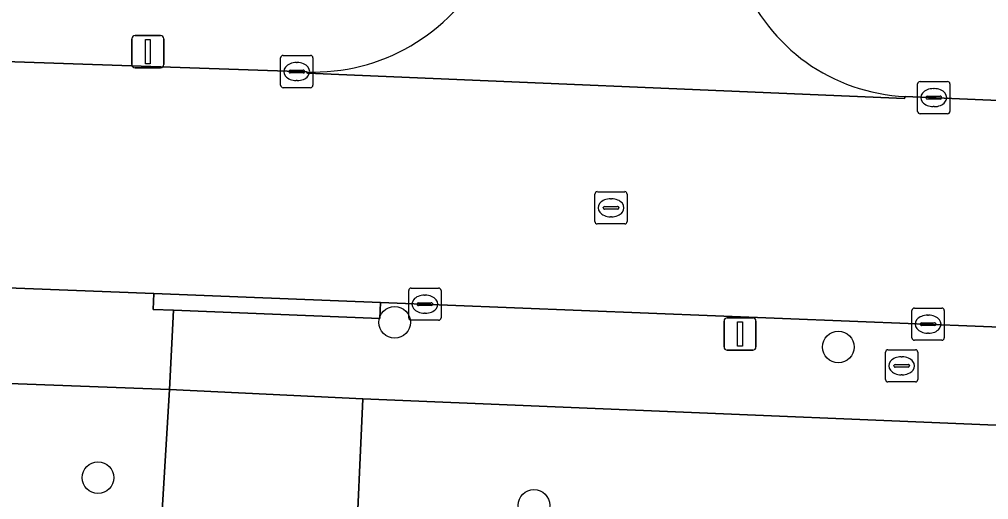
# Model space of a CAD drawing. Extents: x 160077 to 160948, y 386481 to 387498.
# Drawn here: x 160655.91 to 160685.97, y 386602.98 to 386617.88 of the extents above; entities that cross this region are included whole.
import ezdxf

# ---------------------------------------------------------------- set-up
doc = ezdxf.new("R2010")
doc.units = 0
for name, color, linetype in [('IMGEO_Boom', 7, 'Continuous'), ('IMGEO_Brandkraan', 7, 'Continuous'), ('IMGEO_Groenvoorziening', 7, 'Continuous'), ('IMGEO_Kolk', 7, 'Continuous'), ('IMGEO_Lichtmast', 7, 'Continuous'), ('IMGEO_Rijbaan_lokaal_open', 7, 'Continuous'), ('IMGEO_Rioolput', 7, 'Continuous'), ('IMGEO_Voetpad_open', 7, 'Continuous')]:
    doc.layers.add(name, color=color, linetype=linetype)

msp = doc.modelspace()

# ---------------------------------------------------------------- linework, layer by layer
at = {"layer": 'IMGEO_Boom'}
for centre in [(160667.546, 386608.476), (160681.31, 386607.712), (160658.344, 386603.656), (160671.867, 386602.802)]:
    msp.add_circle(centre, 0.489, dxfattribs=at)
at = {"layer": 'IMGEO_Brandkraan'}
for p, q in [((160682.774, 386606.703), (160682.774, 386607.555)), ((160682.849, 386607.629), (160683.701, 386607.629)), ((160683.775, 386607.555), (160683.775, 386606.703)), ((160683.262, 386607.409), (160683.287, 386607.409)), ((160683.033, 386607.123), (160683.033, 386607.135)), ((160683.471, 386607.086), (160683.073, 386607.086)), ((160683.076, 386607.172), (160683.474, 386607.172)), ((160683.517, 386607.135), (160683.517, 386607.123)), ((160683.701, 386606.629), (160682.849, 386606.629)), ((160683.285, 386606.849), (160683.26, 386606.849))]:
    msp.add_line(p, q, dxfattribs=at)
for points in [[(160682.774, 386606.703), (160682.774, 386607.555)], [(160682.849, 386607.629), (160683.701, 386607.629)], [(160683.775, 386607.555), (160683.775, 386606.703)], [(160683.701, 386606.629), (160682.849, 386606.629)]]:
    msp.add_lwpolyline(points, dxfattribs=at)
for centre, radius, start, end in [((160682.851, 386607.553), 0.0765, 91.552, 178.448), ((160682.851, 386607.553), 0.0765, 91.552, 178.448), ((160683.699, 386607.553), 0.0765, 1.552, 88.448), ((160683.699, 386607.553), 0.0765, 1.552, 88.448), ((160683.073, 386607.132), 0.0403, 85.8775, 175.7526), ((160683.07, 386607.122), 0.0366, 178.938, 274.7102), ((160683.474, 386607.129), 0.043, 264.8664, 352.4533), ((160683.478, 386607.134), 0.0386, 1.7309, 96.639), ((160682.851, 386606.705), 0.0765, 181.552, 268.448), ((160682.851, 386606.705), 0.0765, 181.552, 268.448), ((160683.699, 386606.705), 0.0765, 271.552, 358.448), ((160683.699, 386606.705), 0.0765, 271.552, 358.448)]:
    msp.add_arc(centre, radius, start, end, dxfattribs=at)
for centre, major_axis, ratio, start_param, end_param in [((160683.261, 386607.129), (-0.387, 0.002), 0.722429, 4.712389, 7.853982), ((160683.286, 386607.129), (-0.39, 0.002), 0.717154, 1.570796, 4.712389)]:
    msp.add_ellipse(centre, major_axis=major_axis, ratio=ratio, start_param=start_param, end_param=end_param, dxfattribs=at)
at = {"layer": 'IMGEO_Groenvoorziening'}
msp.add_lwpolyline([(160660.267, 386601.444), (160660.561, 386606.393), (160644.27, 386607.006), (160644.033, 386607.016), (160643.789, 386600.571), (160647.613, 386600.411), (160654.69, 386600.141), (160658.667, 386599.989)], dxfattribs=at)
msp.add_lwpolyline([(160694.192, 386599.528), (160694.405, 386604.944), (160666.565, 386606.1), (160666.324, 386600.845), (160677.48, 386600.318), (160682.902, 386600.062)], close=True, dxfattribs=at)
at = {"layer": 'IMGEO_Kolk'}
for p, q in [((160664.01, 386615.832), (160664.01, 386616.684)), ((160664.085, 386616.758), (160664.937, 386616.758)), ((160664.498, 386616.538), (160664.523, 386616.538)), ((160665.011, 386616.684), (160665.011, 386615.832)), ((160664.269, 386616.252), (160664.269, 386616.264)), ((160664.707, 386616.215), (160664.309, 386616.215)), ((160664.312, 386616.301), (160664.71, 386616.301)), ((160664.753, 386616.264), (160664.753, 386616.252)), ((160664.521, 386615.978), (160664.496, 386615.978)), ((160683.843, 386615.95), (160684.695, 386615.95)), ((160664.937, 386615.758), (160664.085, 386615.758)), ((160683.768, 386615.024), (160683.768, 386615.876)), ((160684.256, 386615.73), (160684.281, 386615.73)), ((160684.769, 386615.876), (160684.769, 386615.024)), ((160684.027, 386615.444), (160684.027, 386615.456)), ((160684.465, 386615.407), (160684.067, 386615.407)), ((160684.07, 386615.493), (160684.468, 386615.493)), ((160684.511, 386615.456), (160684.511, 386615.444)), ((160684.279, 386615.17), (160684.254, 386615.17)), ((160684.695, 386614.95), (160683.843, 386614.95)), ((160667.985, 386608.615), (160667.985, 386609.467)), ((160668.06, 386609.541), (160668.912, 386609.541)), ((160668.473, 386609.321), (160668.498, 386609.321)), ((160668.986, 386609.467), (160668.986, 386608.615)), ((160668.244, 386609.035), (160668.244, 386609.047)), ((160668.682, 386608.998), (160668.284, 386608.998)), ((160668.287, 386609.084), (160668.685, 386609.084)), ((160668.728, 386609.047), (160668.728, 386609.035)), ((160668.496, 386608.761), (160668.471, 386608.761)), ((160683.592, 386607.994), (160683.592, 386608.846)), ((160683.667, 386608.92), (160684.519, 386608.92)), ((160684.08, 386608.7), (160684.105, 386608.7)), ((160684.593, 386608.846), (160684.593, 386607.994)), ((160668.912, 386608.541), (160668.06, 386608.541)), ((160683.851, 386608.414), (160683.851, 386608.426)), ((160684.289, 386608.377), (160683.891, 386608.377)), ((160683.894, 386608.463), (160684.292, 386608.463)), ((160684.335, 386608.426), (160684.335, 386608.414)), ((160684.103, 386608.14), (160684.078, 386608.14)), ((160684.519, 386607.92), (160683.667, 386607.92))]:
    msp.add_line(p, q, dxfattribs=at)
for points in [[(160664.01, 386615.832), (160664.01, 386616.684)], [(160664.085, 386616.758), (160664.937, 386616.758)], [(160665.011, 386616.684), (160665.011, 386615.832)], [(160683.843, 386615.95), (160684.695, 386615.95)], [(160664.937, 386615.758), (160664.085, 386615.758)], [(160683.768, 386615.024), (160683.768, 386615.876)], [(160684.769, 386615.876), (160684.769, 386615.024)], [(160684.695, 386614.95), (160683.843, 386614.95)], [(160667.985, 386608.615), (160667.985, 386609.467)], [(160668.06, 386609.541), (160668.912, 386609.541)], [(160668.986, 386609.467), (160668.986, 386608.615)], [(160683.592, 386607.994), (160683.592, 386608.846)], [(160683.667, 386608.92), (160684.519, 386608.92)], [(160684.593, 386608.846), (160684.593, 386607.994)], [(160668.912, 386608.541), (160668.06, 386608.541)], [(160684.519, 386607.92), (160683.667, 386607.92)]]:
    msp.add_lwpolyline(points, dxfattribs=at)
for centre, radius, start, end in [((160664.087, 386616.682), 0.0765, 91.552, 178.448), ((160664.087, 386616.682), 0.0765, 91.552, 178.448), ((160664.935, 386616.682), 0.0765, 1.552, 88.448), ((160664.935, 386616.682), 0.0765, 1.552, 88.448), ((160664.309, 386616.261), 0.0403, 85.8775, 175.7526), ((160664.306, 386616.251), 0.0366, 178.938, 274.7102), ((160664.71, 386616.258), 0.043, 264.8664, 352.4533), ((160664.714, 386616.263), 0.0386, 1.7309, 96.639), ((160683.845, 386615.874), 0.0765, 91.552, 178.448), ((160683.845, 386615.874), 0.0765, 91.552, 178.448), ((160684.693, 386615.874), 0.0765, 1.552, 88.448), ((160684.693, 386615.874), 0.0765, 1.552, 88.448), ((160664.087, 386615.834), 0.0765, 181.552, 268.448), ((160664.087, 386615.834), 0.0765, 181.552, 268.448), ((160664.935, 386615.834), 0.0765, 271.552, 358.448), ((160664.935, 386615.834), 0.0765, 271.552, 358.448), ((160684.067, 386615.453), 0.0403, 85.8775, 175.7526), ((160684.064, 386615.443), 0.0366, 178.938, 274.7102), ((160684.468, 386615.45), 0.043, 264.8664, 352.4533), ((160684.472, 386615.455), 0.0386, 1.7309, 96.639), ((160683.845, 386615.026), 0.0765, 181.552, 268.448), ((160683.845, 386615.026), 0.0765, 181.552, 268.448), ((160684.693, 386615.026), 0.0765, 271.552, 358.448), ((160684.693, 386615.026), 0.0765, 271.552, 358.448), ((160668.062, 386609.465), 0.0765, 91.552, 178.448), ((160668.062, 386609.465), 0.0765, 91.552, 178.448), ((160668.91, 386609.465), 0.0765, 1.552, 88.448), ((160668.91, 386609.465), 0.0765, 1.552, 88.448), ((160668.284, 386609.044), 0.0403, 85.8775, 175.7526), ((160668.281, 386609.034), 0.0366, 178.938, 274.7102), ((160668.685, 386609.041), 0.043, 264.8664, 352.4533), ((160668.689, 386609.046), 0.0386, 1.7309, 96.639), ((160683.669, 386608.844), 0.0765, 91.552, 178.448), ((160683.669, 386608.844), 0.0765, 91.552, 178.448), ((160684.517, 386608.844), 0.0765, 1.552, 88.448), ((160684.517, 386608.844), 0.0765, 1.552, 88.448), ((160668.062, 386608.617), 0.0765, 181.552, 268.448), ((160668.062, 386608.617), 0.0765, 181.552, 268.448), ((160668.91, 386608.617), 0.0765, 271.552, 358.448), ((160668.91, 386608.617), 0.0765, 271.552, 358.448), ((160683.891, 386608.423), 0.0403, 85.8775, 175.7526), ((160683.888, 386608.413), 0.0366, 178.938, 274.7102), ((160684.292, 386608.42), 0.043, 264.8664, 352.4533), ((160684.296, 386608.425), 0.0386, 1.7309, 96.639), ((160683.669, 386607.996), 0.0765, 181.552, 268.448), ((160683.669, 386607.996), 0.0765, 181.552, 268.448), ((160684.517, 386607.996), 0.0765, 271.552, 358.448), ((160684.517, 386607.996), 0.0765, 271.552, 358.448)]:
    msp.add_arc(centre, radius, start, end, dxfattribs=at)
for centre, major_axis, ratio, start_param, end_param in [((160664.497, 386616.258), (-0.387, 0.002), 0.722429, 4.712389, 7.853982), ((160664.522, 386616.258), (-0.39, 0.002), 0.717154, 1.570796, 4.712389), ((160684.255, 386615.45), (-0.387, 0.002), 0.722429, 4.712389, 7.853982), ((160684.28, 386615.45), (-0.39, 0.002), 0.717154, 1.570796, 4.712389), ((160668.472, 386609.041), (-0.387, 0.002), 0.722429, 4.712389, 7.853982), ((160668.497, 386609.041), (-0.39, 0.002), 0.717154, 1.570796, 4.712389), ((160684.079, 386608.42), (-0.387, 0.002), 0.722429, 4.712389, 7.853982), ((160684.104, 386608.42), (-0.39, 0.002), 0.717154, 1.570796, 4.712389)]:
    msp.add_ellipse(centre, major_axis=major_axis, ratio=ratio, start_param=start_param, end_param=end_param, dxfattribs=at)
at = {"layer": 'IMGEO_Lichtmast'}
for p, q in [((160659.398, 386616.478), (160659.398, 386617.278)), ((160659.398, 386617.278), (160659.398, 386616.478)), ((160659.498, 386617.378), (160660.288, 386617.378)), ((160660.288, 386617.378), (160659.498, 386617.378)), ((160660.388, 386617.278), (160660.388, 386616.478)), ((160660.388, 386616.478), (160660.388, 386617.278)), ((160660.288, 386616.378), (160659.498, 386616.378)), ((160659.498, 386616.378), (160660.288, 386616.378)), ((160677.764, 386607.716), (160677.764, 386608.516)), ((160677.764, 386608.516), (160677.764, 386607.716)), ((160677.864, 386608.616), (160678.654, 386608.616)), ((160678.654, 386608.616), (160677.864, 386608.616)), ((160678.754, 386608.516), (160678.754, 386607.716)), ((160678.754, 386607.716), (160678.754, 386608.516)), ((160678.654, 386607.616), (160677.864, 386607.616)), ((160677.864, 386607.616), (160678.654, 386607.616))]:
    msp.add_line(p, q, dxfattribs=at)
for points in [[(160659.818, 386617.253), (160659.968, 386617.253), (160659.968, 386616.503), (160659.818, 386616.503), (160659.818, 386617.253)], [(160678.184, 386608.491), (160678.334, 386608.491), (160678.334, 386607.741), (160678.184, 386607.741), (160678.184, 386608.491)]]:
    msp.add_lwpolyline(points, dxfattribs=at)
for centre, start, end in [((160659.498, 386617.278), 90, 180), ((160659.498, 386617.278), 90, 180), ((160660.288, 386617.278), 0, 90), ((160660.288, 386617.278), 360, 90), ((160659.498, 386616.478), 180, 270), ((160659.498, 386616.478), 180, 270), ((160660.288, 386616.478), 270, 0), ((160660.288, 386616.478), 270, 0), ((160677.864, 386608.516), 90, 180), ((160677.864, 386608.516), 90, 180), ((160678.654, 386608.516), 0, 90), ((160678.654, 386608.516), 360, 90), ((160677.864, 386607.716), 180, 270), ((160677.864, 386607.716), 180, 270), ((160678.654, 386607.716), 270, 0), ((160678.654, 386607.716), 270, 0)]:
    msp.add_arc(centre, 0.1, start, end, dxfattribs=at)
at = {"layer": 'IMGEO_Rijbaan_lokaal_open'}
for points in [[(160822.959, 386607.692), (160804.88, 386610.547), (160790.215, 386611.081), (160789.545, 386611.105), (160786.468, 386611.236), (160764.235, 386612.18), (160738.658, 386613.222), (160738.265, 386613.238), (160713.313, 386614.191), (160702.308, 386614.668), (160698.578, 386614.829), (160683.387, 386615.487), (160683.363, 386615.419), (160664.842, 386616.213), (160664.809, 386616.246), (160655.471, 386616.575), (160651.75, 386616.707), (160634.763, 386617.242), (160621.528, 386617.801)], [(160664.809, 386616.246), (160664.842, 386616.213), (160683.363, 386615.419), (160683.387, 386615.487)], [(160621.303, 386610.835), (160629.576, 386610.481), (160636.136, 386610.219), (160636.654, 386610.205), (160643.793, 386610.008), (160660.074, 386609.377), (160667.105, 386609.097), (160694.128, 386608.022), (160697.009, 386607.907), (160700.808, 386607.762), (160726.457, 386606.78), (160738.328, 386606.264), (160755.873, 386605.501), (160785.749, 386604.37), (160804.986, 386603.519), (160811.421, 386602.997), (160818.423, 386601.821)]]:
    msp.add_lwpolyline(points, dxfattribs=at)
msp.add_lwpolyline([(160682.902, 386600.062), (160677.48, 386600.318), (160676.893, 386585.629), (160665.734, 386586.095), (160666.324, 386600.845), (160666.565, 386606.1), (160660.561, 386606.393), (160660.267, 386601.444), (160659.436, 386580.69), (160699.314, 386579.171), (160700.166, 386600.193), (160700.348, 386604.81), (160694.405, 386604.944), (160694.192, 386599.528), (160693.608, 386584.932), (160682.316, 386585.403)], close=True, dxfattribs=at)
for centre, radius, start, end in [((160665.02, 386622.263), 6.02, 267.99, 332.3312), ((160683.635, 386621.192), 5.711, 201.3739, 267.5123)]:
    msp.add_arc(centre, radius, start, end, dxfattribs=at)
at = {"layer": 'IMGEO_Rioolput'}
for p, q in [((160673.759, 386611.606), (160673.759, 386612.458)), ((160673.834, 386612.532), (160674.686, 386612.532)), ((160674.247, 386612.312), (160674.272, 386612.312)), ((160674.76, 386612.458), (160674.76, 386611.606)), ((160674.018, 386612.026), (160674.018, 386612.038)), ((160674.456, 386611.989), (160674.058, 386611.989)), ((160674.061, 386612.075), (160674.459, 386612.075)), ((160674.502, 386612.038), (160674.502, 386612.026)), ((160674.27, 386611.752), (160674.245, 386611.752)), ((160674.686, 386611.532), (160673.834, 386611.532))]:
    msp.add_line(p, q, dxfattribs=at)
for points in [[(160673.759, 386611.606), (160673.759, 386612.458)], [(160673.834, 386612.532), (160674.686, 386612.532)], [(160674.76, 386612.458), (160674.76, 386611.606)], [(160674.686, 386611.532), (160673.834, 386611.532)]]:
    msp.add_lwpolyline(points, dxfattribs=at)
for centre, radius, start, end in [((160673.836, 386612.456), 0.0765, 91.552, 178.448), ((160673.836, 386612.456), 0.0765, 91.552, 178.448), ((160674.684, 386612.456), 0.0765, 1.552, 88.448), ((160674.684, 386612.456), 0.0765, 1.552, 88.448), ((160674.058, 386612.035), 0.0403, 85.8775, 175.7526), ((160674.055, 386612.025), 0.0366, 178.938, 274.7102), ((160674.459, 386612.032), 0.043, 264.8664, 352.4533), ((160674.463, 386612.037), 0.0386, 1.7309, 96.639), ((160673.836, 386611.608), 0.0765, 181.552, 268.448), ((160673.836, 386611.608), 0.0765, 181.552, 268.448), ((160674.684, 386611.608), 0.0765, 271.552, 358.448), ((160674.684, 386611.608), 0.0765, 271.552, 358.448)]:
    msp.add_arc(centre, radius, start, end, dxfattribs=at)
for centre, major_axis, ratio, start_param, end_param in [((160674.246, 386612.032), (-0.387, 0.002), 0.722429, 4.712389, 7.853982), ((160674.271, 386612.032), (-0.39, 0.002), 0.717154, 1.570796, 4.712389)]:
    msp.add_ellipse(centre, major_axis=major_axis, ratio=ratio, start_param=start_param, end_param=end_param, dxfattribs=at)
at = {"layer": 'IMGEO_Voetpad_open'}
for points in [[(160620.921, 386617.827), (160621.528, 386617.801), (160634.763, 386617.242), (160651.75, 386616.707), (160651.768, 386617.206), (160655.489, 386617.074), (160655.471, 386616.575), (160664.809, 386616.246)], [(160683.387, 386615.487), (160698.578, 386614.829), (160698.598, 386615.328), (160702.328, 386615.167), (160702.308, 386614.668), (160713.313, 386614.191), (160738.265, 386613.238), (160738.658, 386613.222), (160764.235, 386612.18), (160786.468, 386611.236), (160786.488, 386611.735), (160790.235, 386611.58), (160790.215, 386611.081), (160804.88, 386610.547)], [(160631.986, 386607.305), (160633.166, 386607.264), (160635.811, 386607.172), (160644.033, 386607.016), (160644.27, 386607.006), (160660.561, 386606.393), (160660.687, 386608.853), (160660.054, 386608.878), (160660.074, 386609.377), (160643.793, 386610.008), (160643.774, 386609.51), (160636.638, 386609.786), (160636.654, 386610.205), (160636.136, 386610.219), (160629.576, 386610.481)], [(160818.423, 386601.821), (160811.421, 386602.997), (160804.986, 386603.519), (160785.749, 386604.37), (160755.873, 386605.501), (160738.328, 386606.264), (160726.457, 386606.78), (160700.808, 386607.762), (160700.789, 386607.263), (160694.109, 386607.523), (160694.128, 386608.022), (160667.105, 386609.097), (160667.085, 386608.598), (160660.687, 386608.853), (160660.561, 386606.393), (160666.565, 386606.1), (160694.405, 386604.944), (160700.348, 386604.81), (160717.808, 386604.031), (160720.136, 386604.078), (160738.189, 386603.346), (160757.165, 386602.576)]]:
    msp.add_lwpolyline(points, dxfattribs=at)
msp.add_lwpolyline([(160667.105, 386609.097), (160660.074, 386609.377), (160660.054, 386608.878), (160660.687, 386608.853), (160667.085, 386608.598)], close=True, dxfattribs=at)
for centre, radius, start, end in [((160665.02, 386622.263), 6.02, 267.99, 332.3312), ((160683.635, 386621.192), 5.711, 201.3739, 267.5123)]:
    msp.add_arc(centre, radius, start, end, dxfattribs=at)

doc.saveas('drawing.dxf')
